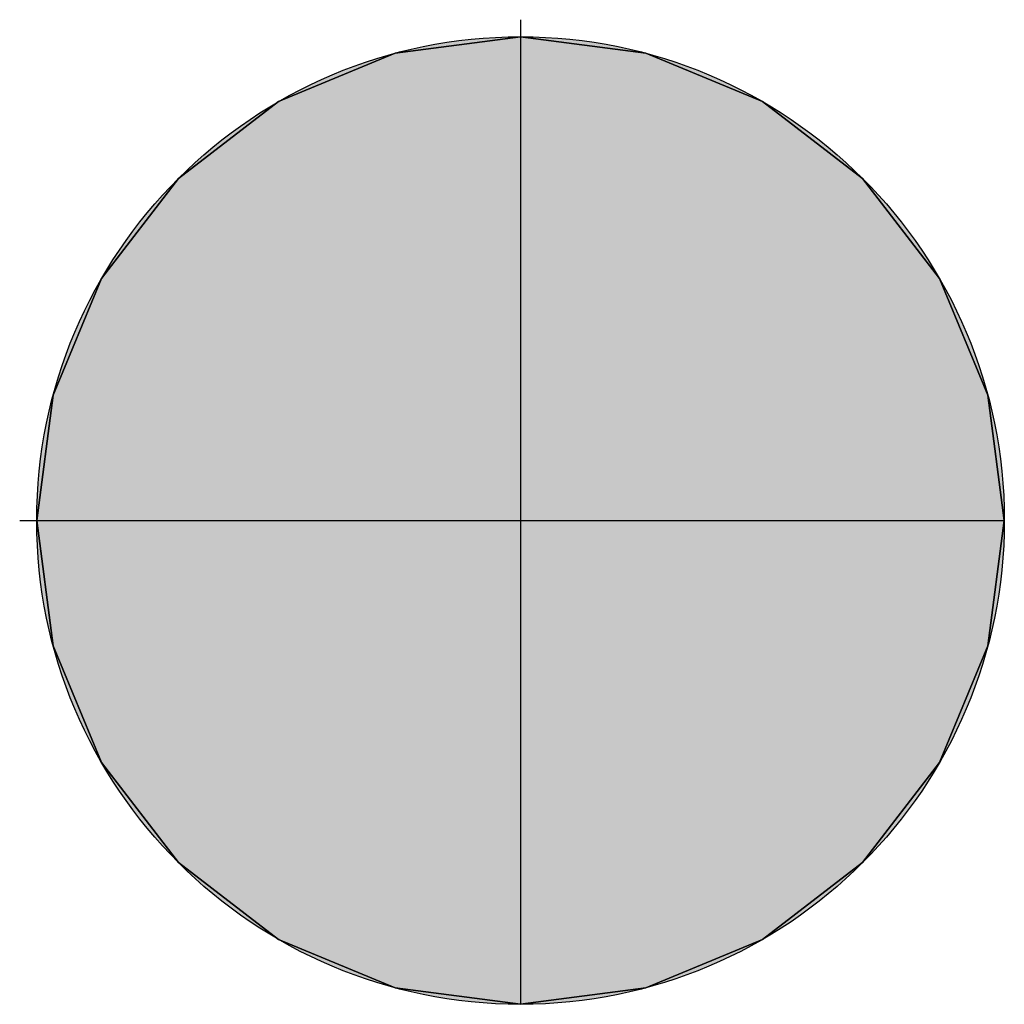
# Model space of a CAD drawing. Header units: inches. Extents: x 15 to 546804, y -66 to 267312.
# Tile 264 of 478: x 414644 to 415083, y 134840 to 135279. Entities that reach past the tile are written whole.
import ezdxf

# ---------------------------------------------------------------- set-up
doc = ezdxf.new("R2010")
doc.units = ezdxf.units.IN
doc.header["$MEASUREMENT"] = 0

msp = doc.modelspace()

# ---------------------------------------------------------------- hatches: boundary and pattern name
at = {"lineweight": 20}
h = msp.add_hatch(color=7, dxfattribs=at)
h.dxf.hatch_style = 1
h.paths.add_polyline_path([(414867.11, 135271.15), (414867.11, 135055.72), (415082.54, 135055.72, 0.414214)])
h.paths.add_polyline_path([(414867.11, 135271.15, 0.414214), (414651.68, 135055.72), (414867.11, 135055.72)])
h.paths.add_polyline_path([(414867.11, 135055.72), (414651.68, 135055.72, 0.414214), (414867.11, 134840.29)])
h.paths.add_polyline_path([(415082.54, 135055.72), (414867.11, 135055.72), (414867.11, 134840.29, 0.414214)])

# ---------------------------------------------------------------- linework, layer by layer
at = {"color": 7}
for p, q in [((414867.11, 135278.75, 0), (414867.11, 135271.15, 0)), ((414867.11, 135271.15, 0), (414867.11, 135271.15, 7000)), ((414867.11, 135271.15, 0), (414867.11, 134840.29, 0)), ((414811.35, 135263.81, 0), (414811.35, 135263.81, 7000)), ((414922.87, 135263.81, 0), (414922.87, 135263.81, 7000)), ((414759.4, 135242.29, 0), (414759.4, 135242.29, 7000)), ((414974.82, 135242.29, 0), (414974.82, 135242.29, 7000)), ((414714.78, 135208.05, 0), (414714.78, 135208.05, 7000)), ((415019.44, 135208.05, 0), (415019.44, 135208.05, 7000)), ((414680.54, 135163.44, 0), (414680.54, 135163.44, 7000)), ((415053.68, 135163.44, 0), (415053.68, 135163.44, 7000)), ((414659.02, 135111.48, 0), (414659.02, 135111.48, 7000)), ((415075.2, 135111.48, 0), (415075.2, 135111.48, 7000)), ((414644.08, 135055.72, 0), (414651.68, 135055.72, 0)), ((414651.68, 135055.72, 0), (414651.68, 135055.72, 7000)), ((414651.68, 135055.72, 0), (415082.54, 135055.72, 0)), ((415082.54, 135055.72, 0), (415082.54, 135055.72, 7000)), ((414659.02, 134999.97, 0), (414659.02, 134999.97, 7000)), ((415075.2, 134999.97, 0), (415075.2, 134999.97, 7000)), ((414680.54, 134948.01, 0), (414680.54, 134948.01, 7000)), ((415053.68, 134948.01, 0), (415053.68, 134948.01, 7000)), ((414714.78, 134903.39, 0), (414714.78, 134903.39, 7000)), ((415019.44, 134903.39, 0), (415019.44, 134903.39, 7000)), ((414759.4, 134869.16, 0), (414759.4, 134869.16, 7000)), ((414974.82, 134869.16, 0), (414974.82, 134869.16, 7000)), ((414811.35, 134847.63, 0), (414811.35, 134847.63, 7000)), ((414922.87, 134847.63, 0), (414922.87, 134847.63, 7000)), ((414867.11, 134840.29, 0), (414867.11, 134840.29, 7000))]:
    msp.add_line(p, q, dxfattribs=at)
for centre in [(414867.11, 135055.72, 7000), (414867.11, 135055.72, 0)]:
    msp.add_circle(centre, 215.43, dxfattribs=at)
for points, invisible_edges in [([(414811.35, 135263.81, 7000), (414867.11, 135271.15, 0), (414811.35, 135263.81, 0)], 1), ([(414867.11, 135271.15, 0), (414811.35, 135263.81, 7000), (414867.11, 135271.15, 7000)], 1), ([(414811.35, 134847.63, 0), (414811.35, 135263.81, 0), (414867.11, 135271.15, 0)], 13), ([(414811.35, 134847.63, 0), (414867.11, 135271.15, 0), (414867.11, 134840.29, 0)], 3), ([(414811.35, 135263.81, 7000), (414867.11, 134840.29, 7000), (414867.11, 135271.15, 7000)], 3), ([(414867.11, 135271.15, 7000), (414922.87, 135263.81, 0), (414867.11, 135271.15, 0)], 1), ([(414922.87, 135263.81, 0), (414867.11, 135271.15, 7000), (414922.87, 135263.81, 7000)], 1), ([(414867.11, 134840.29, 0), (414867.11, 135271.15, 0), (414922.87, 135263.81, 0)], 13), ([(414867.11, 135271.15, 7000), (414867.11, 134840.29, 7000), (414922.87, 134847.63, 7000)], 13), ([(414867.11, 135271.15, 7000), (414922.87, 134847.63, 7000), (414922.87, 135263.81, 7000)], 3), ([(414759.4, 135242.29, 7000), (414811.35, 135263.81, 0), (414759.4, 135242.29, 0)], 1), ([(414811.35, 135263.81, 0), (414759.4, 135242.29, 7000), (414811.35, 135263.81, 7000)], 1), ([(414759.4, 134869.16, 0), (414759.4, 135242.29, 0), (414811.35, 135263.81, 0)], 13), ([(414759.4, 134869.16, 0), (414811.35, 135263.81, 0), (414811.35, 134847.63, 0)], 3), ([(414759.4, 135242.29, 7000), (414811.35, 134847.63, 7000), (414811.35, 135263.81, 7000)], 3), ([(414811.35, 135263.81, 7000), (414811.35, 134847.63, 7000), (414867.11, 134840.29, 7000)], 13), ([(414867.11, 134840.29, 0), (414922.87, 135263.81, 0), (414922.87, 134847.63, 0)], 3), ([(414922.87, 135263.81, 7000), (414974.82, 135242.29, 0), (414922.87, 135263.81, 0)], 1), ([(414974.82, 135242.29, 0), (414922.87, 135263.81, 7000), (414974.82, 135242.29, 7000)], 1), ([(414922.87, 134847.63, 0), (414922.87, 135263.81, 0), (414974.82, 135242.29, 0)], 13), ([(414922.87, 135263.81, 7000), (414922.87, 134847.63, 7000), (414974.82, 134869.16, 7000)], 13), ([(414922.87, 135263.81, 7000), (414974.82, 134869.16, 7000), (414974.82, 135242.29, 7000)], 3), ([(414714.78, 134903.39, 0), (414714.78, 135208.05, 0), (414759.4, 135242.29, 0)], 13), ([(414714.78, 134903.39, 0), (414759.4, 135242.29, 0), (414759.4, 134869.16, 0)], 3), ([(414714.78, 135208.05, 7000), (414759.4, 135242.29, 0), (414714.78, 135208.05, 0)], 1), ([(414759.4, 135242.29, 0), (414714.78, 135208.05, 7000), (414759.4, 135242.29, 7000)], 1), ([(414714.78, 135208.05, 7000), (414759.4, 134869.16, 7000), (414759.4, 135242.29, 7000)], 3), ([(414759.4, 135242.29, 7000), (414759.4, 134869.16, 7000), (414811.35, 134847.63, 7000)], 13), ([(414922.87, 134847.63, 0), (414974.82, 135242.29, 0), (414974.82, 134869.16, 0)], 3), ([(414974.82, 135242.29, 7000), (415019.44, 135208.05, 0), (414974.82, 135242.29, 0)], 1), ([(415019.44, 135208.05, 0), (414974.82, 135242.29, 7000), (415019.44, 135208.05, 7000)], 1), ([(414974.82, 134869.16, 0), (414974.82, 135242.29, 0), (415019.44, 135208.05, 0)], 13), ([(414974.82, 135242.29, 7000), (414974.82, 134869.16, 7000), (415019.44, 134903.39, 7000)], 13), ([(414974.82, 135242.29, 7000), (415019.44, 134903.39, 7000), (415019.44, 135208.05, 7000)], 3), ([(414680.54, 134948.01, 0), (414680.54, 135163.44, 0), (414714.78, 135208.05, 0)], 13), ([(414680.54, 134948.01, 0), (414714.78, 135208.05, 0), (414714.78, 134903.39, 0)], 3), ([(414714.78, 135208.05, 7000), (414680.54, 135163.44, 0), (414680.54, 135163.44, 7000)], 1), ([(414680.54, 135163.44, 0), (414714.78, 135208.05, 7000), (414714.78, 135208.05, 0)], 1), ([(414680.54, 135163.44, 7000), (414714.78, 134903.39, 7000), (414714.78, 135208.05, 7000)], 3), ([(414714.78, 135208.05, 7000), (414714.78, 134903.39, 7000), (414759.4, 134869.16, 7000)], 13), ([(414974.82, 134869.16, 0), (415019.44, 135208.05, 0), (415019.44, 134903.39, 0)], 3), ([(415019.44, 135208.05, 0), (415053.68, 135163.44, 7000), (415053.68, 135163.44, 0)], 1), ([(415053.68, 135163.44, 7000), (415019.44, 135208.05, 0), (415019.44, 135208.05, 7000)], 1), ([(415019.44, 134903.39, 0), (415019.44, 135208.05, 0), (415053.68, 135163.44, 0)], 13), ([(415019.44, 135208.05, 7000), (415019.44, 134903.39, 7000), (415053.68, 134948.01, 7000)], 13), ([(415019.44, 135208.05, 7000), (415053.68, 134948.01, 7000), (415053.68, 135163.44, 7000)], 3), ([(414659.02, 134999.97, 0), (414659.02, 135111.48, 0), (414680.54, 135163.44, 0)], 13), ([(414659.02, 134999.97, 0), (414680.54, 135163.44, 0), (414680.54, 134948.01, 0)], 3), ([(414680.54, 135163.44, 7000), (414659.02, 135111.48, 0), (414659.02, 135111.48, 7000)], 1), ([(414659.02, 135111.48, 0), (414680.54, 135163.44, 7000), (414680.54, 135163.44, 0)], 1), ([(414659.02, 135111.48, 7000), (414680.54, 134948.01, 7000), (414680.54, 135163.44, 7000)], 3), ([(414680.54, 135163.44, 7000), (414680.54, 134948.01, 7000), (414714.78, 134903.39, 7000)], 13), ([(415019.44, 134903.39, 0), (415053.68, 135163.44, 0), (415053.68, 134948.01, 0)], 3), ([(415053.68, 135163.44, 0), (415075.2, 135111.48, 7000), (415075.2, 135111.48, 0)], 1), ([(415075.2, 135111.48, 7000), (415053.68, 135163.44, 0), (415053.68, 135163.44, 7000)], 1), ([(415053.68, 134948.01, 0), (415053.68, 135163.44, 0), (415075.2, 135111.48, 0)], 13), ([(415053.68, 135163.44, 7000), (415053.68, 134948.01, 7000), (415075.2, 134999.97, 7000)], 13), ([(415053.68, 135163.44, 7000), (415075.2, 134999.97, 7000), (415075.2, 135111.48, 7000)], 3), ([(414659.02, 135111.48, 0), (414659.02, 134999.97, 0), (414651.68, 135055.72, 0)], 1), ([(414659.02, 135111.48, 7000), (414651.68, 135055.72, 0), (414651.68, 135055.72, 7000)], 1), ([(414651.68, 135055.72, 0), (414659.02, 135111.48, 7000), (414659.02, 135111.48, 0)], 1), ([(414659.02, 134999.97, 7000), (414659.02, 135111.48, 7000), (414651.68, 135055.72, 7000)], 1), ([(414659.02, 135111.48, 7000), (414659.02, 134999.97, 7000), (414680.54, 134948.01, 7000)], 13), ([(415053.68, 134948.01, 0), (415075.2, 135111.48, 0), (415075.2, 134999.97, 0)], 3), ([(415075.2, 135111.48, 0), (415082.54, 135055.72, 7000), (415082.54, 135055.72, 0)], 1), ([(415082.54, 135055.72, 7000), (415075.2, 135111.48, 0), (415075.2, 135111.48, 7000)], 1), ([(415075.2, 134999.97, 0), (415075.2, 135111.48, 0), (415082.54, 135055.72, 0)], 1), ([(415075.2, 135111.48, 7000), (415075.2, 134999.97, 7000), (415082.54, 135055.72, 7000)], 1), ([(414651.68, 135055.72, 7000), (414659.02, 134999.97, 0), (414659.02, 134999.97, 7000)], 1), ([(414659.02, 134999.97, 0), (414651.68, 135055.72, 7000), (414651.68, 135055.72, 0)], 1), ([(415082.54, 135055.72, 0), (415075.2, 134999.97, 7000), (415075.2, 134999.97, 0)], 1), ([(415075.2, 134999.97, 7000), (415082.54, 135055.72, 0), (415082.54, 135055.72, 7000)], 1), ([(414659.02, 134999.97, 7000), (414680.54, 134948.01, 0), (414680.54, 134948.01, 7000)], 1), ([(414680.54, 134948.01, 0), (414659.02, 134999.97, 7000), (414659.02, 134999.97, 0)], 1), ([(415075.2, 134999.97, 0), (415053.68, 134948.01, 7000), (415053.68, 134948.01, 0)], 1), ([(415053.68, 134948.01, 7000), (415075.2, 134999.97, 0), (415075.2, 134999.97, 7000)], 1), ([(414680.54, 134948.01, 7000), (414714.78, 134903.39, 0), (414714.78, 134903.39, 7000)], 1), ([(414714.78, 134903.39, 0), (414680.54, 134948.01, 7000), (414680.54, 134948.01, 0)], 1), ([(415053.68, 134948.01, 0), (415019.44, 134903.39, 7000), (415019.44, 134903.39, 0)], 1), ([(415019.44, 134903.39, 7000), (415053.68, 134948.01, 0), (415053.68, 134948.01, 7000)], 1), ([(414759.4, 134869.16, 7000), (414714.78, 134903.39, 0), (414759.4, 134869.16, 0)], 1), ([(414714.78, 134903.39, 0), (414759.4, 134869.16, 7000), (414714.78, 134903.39, 7000)], 1), ([(415019.44, 134903.39, 7000), (414974.82, 134869.16, 0), (415019.44, 134903.39, 0)], 1), ([(414974.82, 134869.16, 0), (415019.44, 134903.39, 7000), (414974.82, 134869.16, 7000)], 1), ([(414811.35, 134847.63, 7000), (414759.4, 134869.16, 0), (414811.35, 134847.63, 0)], 1), ([(414759.4, 134869.16, 0), (414811.35, 134847.63, 7000), (414759.4, 134869.16, 7000)], 1), ([(414974.82, 134869.16, 7000), (414922.87, 134847.63, 0), (414974.82, 134869.16, 0)], 1), ([(414922.87, 134847.63, 0), (414974.82, 134869.16, 7000), (414922.87, 134847.63, 7000)], 1), ([(414867.11, 134840.29, 7000), (414811.35, 134847.63, 0), (414867.11, 134840.29, 0)], 1), ([(414811.35, 134847.63, 0), (414867.11, 134840.29, 7000), (414811.35, 134847.63, 7000)], 1), ([(414922.87, 134847.63, 7000), (414867.11, 134840.29, 0), (414922.87, 134847.63, 0)], 1), ([(414867.11, 134840.29, 0), (414922.87, 134847.63, 7000), (414867.11, 134840.29, 7000)], 1)]:
    msp.add_3dface(points, dxfattribs=dict(at, invisible_edges=invisible_edges))

doc.saveas('drawing.dxf')
